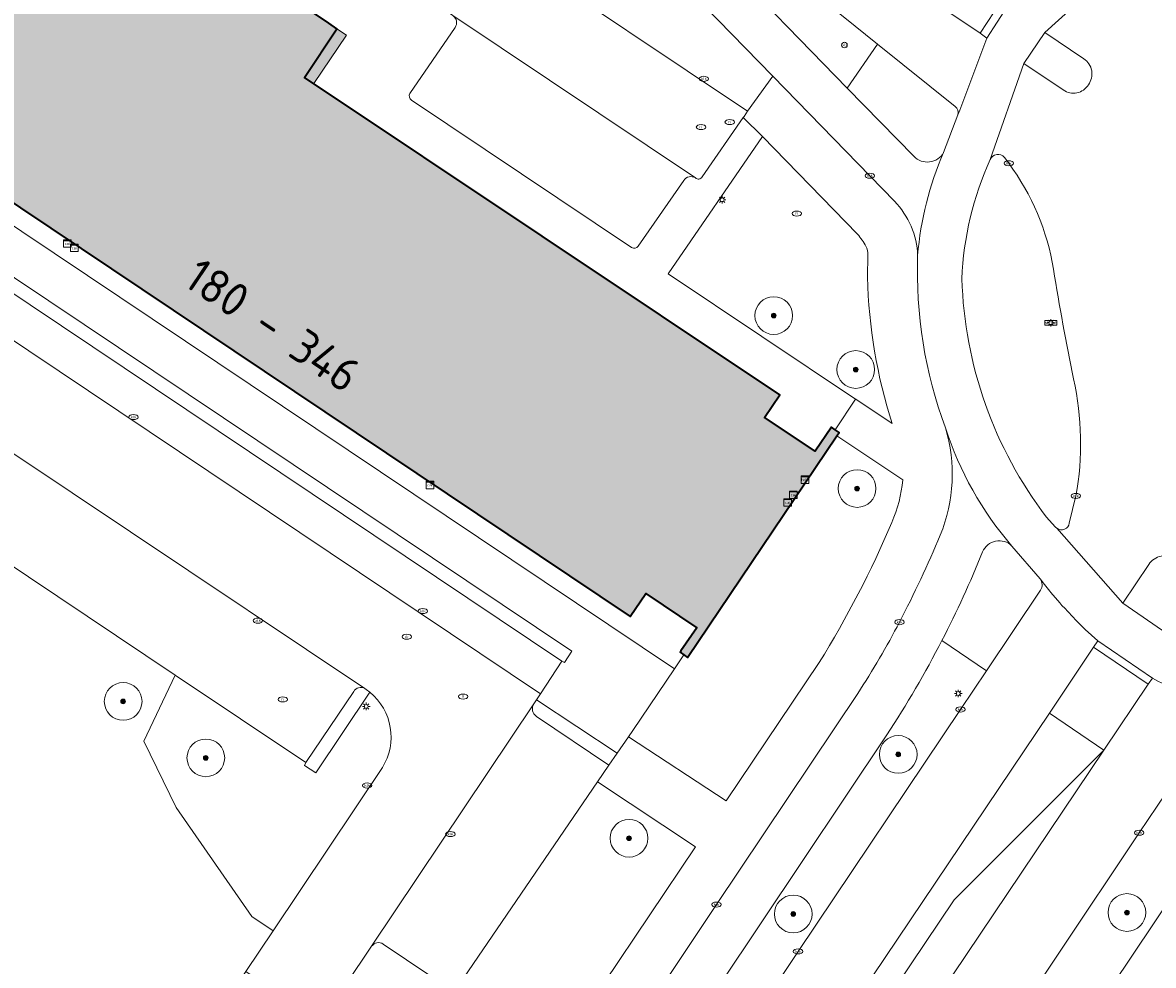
# Model space of a CAD drawing. Header units: metres. Extents: x 125349 to 128236, y 501602 to 503797.
# Tile 301 of 656: x 126402 to 126462, y 502188 to 502238. Entities that reach past the tile are written whole.
import ezdxf
from ezdxf.enums import TextEntityAlignment as Align

# ---------------------------------------------------------------- set-up
doc = ezdxf.new("R2010")
doc.units = ezdxf.units.M
doc.layers.get('0').update_dxf_attribs({"linetype": 'CONTINUOUS'})
for name, color, linetype, lineweight in [('B-WE-GR-BEPLANTING_CULTUUR_BODEMBEDEKKER-GV', 90, 'CONTINUOUS', 18), ('B-WE-GR-BEPLANTING_CULTUUR_BOSPLANTSOEN-GV', 90, 'CONTINUOUS', 18), ('B-WE-GR-BEPLANTING_CULTUUR_HEESTERS-GV', 90, 'CONTINUOUS', 18), ('B-WE-GR-BOOM-S-500', 90, 'CONTINUOUS', 18), ('B-WE-GR-GROENVOORZIENING-GV', 80, 'CONTINUOUS', 18), ('B-WE-IE-MEUBILAIR-S', 7, 'CONTINUOUS', 18), ('B-WE-OG-BEBOUWING-GV', 7, 'CONTINUOUS', 35), ('B-WE-OG-BEBOUWING-T18', 10, 'CONTINUOUS', 18), ('B-WE-OG-BEBOUWING_LUIFEL-GV', 7, 'CONTINUOUS', 18), ('B-WE-OG-TERREIN_BEGROEID-GV', 7, 'CONTINUOUS', 18), ('B-WE-VH-GESLOTENVERHARDING_ASFALT-GV', 10, 'CONTINUOUS', 18), ('B-WE-VH-OPENVERHARDING-GV', 90, 'CONTINUOUS', 18), ('B-WE-VH-OPENVERHARDING_BETONELEMENT-GV', 90, 'CONTINUOUS', 18), ('B-WE-VH-OPENVERHARDING_BETONSTRAATSTEEN-GV', 90, 'CONTINUOUS', 18)]:
    doc.layers.add(name, color=color, linetype=linetype, lineweight=lineweight)
doc.layers.add('B-WE-OG-BEBOUWING-V', color=7, linetype='CONTINUOUS', lineweight=18, true_color=0xcc646e)
doc.layers.add('B-WE-OG-BEBOUWING_LUIFEL-V', color=7, linetype='CONTINUOUS', lineweight=18, true_color=0xcc646e)
doc.styles.add('NLCS-ISO', font='NLCS-ISO.ttf')
doc.styles.add('NLCS-ISO-M1000-T18', font='NLCS-ISO.ttf', dxfattribs={"height": 1.8})

# ---------------------------------------------------------------- blocks, each defined once
blk = doc.blocks.new('SIE-MEUBILAIR_BORD_STRAATNAAM-SO')
blk.add_lwpolyline([(-1.62, -0.62), (1.62, -0.62), (1.62, 0.62), (-1.62, 0.62)], close=True)
at = {"style": 'NLCS-ISO'}
blk.add_text('straat', height=0.75, dxfattribs=at).set_placement((0, 0.08), align=Align.MIDDLE_CENTER)
blk = doc.blocks.new('SIE-MEUBILAIR_KAST_CAI-SO')
for points in [[(-1, 1), (1, 1), (1, 0.84), (-1, 0.84)], [(-1, 0.76), (1, 0.76), (1, -1), (-1, -1)]]:
    blk.add_lwpolyline(points, close=True)
at = {"style": 'NLCS-ISO'}
blk.add_text('cai', height=0.75, dxfattribs=at).set_placement((0, 0), align=Align.MIDDLE_CENTER)
blk = doc.blocks.new('SIE-MEUBILAIR_KAST_TELECOM-SO')
for points in [[(-1, 1), (1, 1), (1, 0.84), (-1, 0.84)], [(-1, 0.76), (1, 0.76), (1, -1), (-1, -1)]]:
    blk.add_lwpolyline(points, close=True)
at = {"style": 'NLCS-ISO'}
blk.add_text('tele', height=0.75, dxfattribs=at).set_placement((0, 0), align=Align.MIDDLE_CENTER)
blk = doc.blocks.new('SIE-MEUBILAIR_PAAL_LICHTMAST-SO')
for points in [[(-0.62, 0), (-1, 0)], [(-0.71, 0.71), (-0.44, 0.44)], [(0, 1), (0, 0.62)], [(0.44, 0.44), (0.71, 0.71)], [(1, 0), (0.62, 0)], [(-0.71, -0.71), (-0.44, -0.44)], [(0, -0.62), (0, -1)], [(0.44, -0.44), (0.71, -0.71)]]:
    blk.add_lwpolyline(points)
blk.add_circle((0, 0), 0.5)
blk = doc.blocks.new('SIE-MEUBILAIR_PAAL_VERKEERSBORD-SO')
blk.add_circle((0, 0), 0.75)
at = {"style": 'NLCS-ISO'}
blk.add_text('vb', height=0.75, dxfattribs=at).set_placement((0, 0.07), align=Align.MIDDLE_CENTER)
blk = doc.blocks.new('SIE-MEUBILAIR_PUT_KOLK-SO')
blk.add_ellipse((0, 0), major_axis=(1.25, 0), ratio=0.54)
at = {"style": 'NLCS-ISO'}
blk.add_text('klk', height=0.75, dxfattribs=at).set_placement((0.03, 0), align=Align.MIDDLE_CENTER)
blk = doc.blocks.new('SIE-MEUBILAIR_PUT_RIOOLPUT-SO')
blk.add_ellipse((0, 0), major_axis=(1.25, 0), ratio=0.54)
at = {"style": 'NLCS-ISO'}
blk.add_text('ri', height=0.75, dxfattribs=at).set_placement((-0.04, 0.07), align=Align.MIDDLE_CENTER)
blk = doc.blocks.new('SIE-MEUBILAIR_PUT_DRAINAGEPUT-SO')
blk.add_ellipse((0, 0), major_axis=(1.25, 0), ratio=0.54)
at = {"style": 'NLCS-ISO'}
blk.add_text('dr', height=0.75, dxfattribs=at).set_placement((0.03, 0), align=Align.MIDDLE_CENTER)
blk = doc.blocks.new('SGR-BOOM_01-SO')
at = {"linetype": 'ByBlock', "lineweight": 18}
h = blk.add_hatch(color=0, dxfattribs=at)
h.dxf.hatch_style = 1
edge = h.paths.add_edge_path()
edge.add_arc((0, 0), 0.25, 0, 360)
at = {"color": 0, "linetype": 'ByBlock', "lineweight": 18}
for radius in [2, 0.25]:
    blk.add_circle((0, 0), radius, dxfattribs=at)

msp = doc.modelspace()

# ---------------------------------------------------------------- hatches: boundary and pattern name
at = {"layer": 'B-WE-OG-BEBOUWING-V'}
msp.add_hatch(color=256, dxfattribs=at).paths.add_polyline_path([(126398.434, 502248.269), (126398.363, 502248.317), (126397.429, 502246.927), (126394.463, 502242.516), (126390.336, 502236.379), (126390.483, 502236.285), (126390.757, 502236.109), (126390.798, 502236.171), (126391.62, 502237.404), (126394.734, 502235.316), (126393.907, 502234.088), (126434.346, 502206.978), (126435.171, 502208.2), (126437.885, 502206.38), (126437.037, 502205.159), (126436.988, 502205.089), (126437.194, 502204.943), (126437.392, 502204.803), (126445.31, 502216.56), (126445.433, 502216.743), (126445.215, 502216.889), (126445.022, 502217.019), (126444.162, 502215.741), (126441.476, 502217.542), (126442.283, 502218.738), (126417.075, 502235.582), (126418.797, 502238.164), (126418.372, 502238.454), (126415.232, 502240.595), (126415.907, 502241.611), (126412.826, 502243.711), (126412.11, 502242.632), (126406.297, 502246.529), (126404.637, 502244.045), (126401.865, 502245.903), (126401.03, 502244.664), (126397.904, 502246.76), (126398.774, 502248.038)])
at = {"layer": 'B-WE-OG-BEBOUWING_LUIFEL-V'}
msp.add_hatch(color=256, dxfattribs=at).paths.add_polyline_path([(126418.795, 502238.161), (126417.075, 502235.582), (126417.569, 502235.252), (126419.311, 502237.817)])

# ---------------------------------------------------------------- linework, layer by layer
at = {"layer": 'B-WE-GR-BEPLANTING_CULTUUR_BODEMBEDEKKER-GV', "flags": 128}
msp.add_lwpolyline([(126404.515, 502257.983), (126407.165, 502262.049), (126407.789, 502261.625), (126407.706, 502261.499), (126424.801, 502250), (126429.809, 502246.631), (126429.895, 502246.772), (126430.5, 502246.361), (126427.821, 502242.329), (126440.574, 502233.779), (126441.901, 502235.645), (126429.521, 502248.36), (126427.078, 502250), (126403.494, 502265.835), (126400.188, 502260.905), (126400.718, 502260.548)], close=True, dxfattribs=at)
at = {"layer": 'B-WE-GR-BEPLANTING_CULTUUR_BODEMBEDEKKER-GV'}
for points in [[(126453.432, 502231.22, 0.097731), (126451.932, 502224.898)], [(126454.191, 502231.334, 0.555921), (126453.432, 502231.22)], [(126456.79, 502225.397, 0.119008), (126454.416, 502231.025)], [(126457.858, 502219.58, -0.011373), (126456.79, 502225.397)], [(126451.932, 502224.898, 0.156292), (126456.409, 502212.263)], [(126457.98, 502213.374, 0.098292), (126457.858, 502219.58)], [(126456.962, 502211.658, 0.583571), (126457.628, 502211.937)], [(126456.9, 502211.718, 0.049876), (126456.919, 502211.697)], [(126456.919, 502211.697, 0.024332), (126456.962, 502211.658)]]:
    msp.add_lwpolyline(points, format="xyb", dxfattribs=at)
at = {"layer": 'B-WE-GR-BEPLANTING_CULTUUR_BODEMBEDEKKER-GV', "flags": 128}
for points in [[(126454.416, 502231.025), (126454.191, 502231.334)], [(126457.628, 502211.937), (126457.98, 502213.374)], [(126456.409, 502212.263), (126456.9, 502211.718)]]:
    msp.add_lwpolyline(points, dxfattribs=at)
at = {"layer": 'B-WE-GR-BEPLANTING_CULTUUR_BOSPLANTSOEN-GV', "flags": 128}
for points in [[(126448.795, 502214.226), (126445.31, 502216.56), (126437.392, 502204.803), (126437.194, 502204.943), (126436.693, 502204.201)], [(126434.258, 502200.6), (126439.438, 502197.197), (126444.367, 502204.54)], [(126436.693, 502204.201), (126434.487, 502200.936), (126434.258, 502200.6)]]:
    msp.add_lwpolyline(points, dxfattribs=at)
at = {"layer": 'B-WE-GR-BEPLANTING_CULTUUR_BOSPLANTSOEN-GV'}
for points in [[(126448.22, 502211.969, 0.081953), (126448.795, 502214.226)], [(126444.367, 502204.54, 0.038641), (126448.22, 502211.969)]]:
    msp.add_lwpolyline(points, format="xyb", dxfattribs=at)
at = {"layer": 'B-WE-GR-BEPLANTING_CULTUUR_HEESTERS-GV', "flags": 128}
for points in [[(126437.194, 502204.943), (126436.988, 502205.089), (126437.037, 502205.159), (126437.885, 502206.38), (126435.171, 502208.2), (126434.346, 502206.978), (126393.907, 502234.088), (126394.734, 502235.316), (126391.62, 502237.404), (126390.798, 502236.171), (126390.757, 502236.109), (126390.483, 502236.285), (126389.971, 502235.522), (126436.693, 502204.201)], [(126429.117, 502181.76), (126430.544, 502183.937), (126437.814, 502194.753), (126432.619, 502198.197), (126425.02, 502187.066), (126425.18, 502186.957), (126422.467, 502182.975)]]:
    msp.add_lwpolyline(points, close=True, dxfattribs=at)
for points in [[(126447.95, 502200.691), (126434.624, 502180.755), (126415.464, 502147.949), (126393.456, 502115.263), (126360.377, 502066.195), (126362.783, 502064.57), (126363.826, 502066.148), (126380.158, 502090.545), (126396.08, 502114.188), (126407.456, 502131.249), (126417.577, 502146.526), (126418.203, 502147.588), (126426.492, 502161.868), (126434.263, 502175.289), (126436.4, 502178.944), (126443.244, 502189.206), (126451.857, 502202.045), (126453.235, 502204.095), (126450.874, 502205.702)], [(126417.149, 502199.223), (126410.221, 502203.865), (126408.553, 502200.361), (126410.283, 502196.848), (126414.294, 502191.056), (126415.414, 502190.3)], [(126420.541, 502202.959), (126417.684, 502198.678), (126417.087, 502199.07), (126417.149, 502199.223)], [(126415.414, 502190.3), (126421.206, 502198.958)], [(126378.907, 502072.243), (126381.644, 502070.462), (126440.728, 502158.766), (126465.501, 502195.768), (126462.767, 502197.624), (126461.333, 502195.506), (126452.736, 502182.633), (126443.525, 502168.901), (126434.866, 502156.008), (126425.71, 502142.299), (126414.85, 502126.103), (126403.41, 502108.988), (126387.524, 502085.248), (126379.046, 502072.594), (126379.045, 502072.593)]]:
    msp.add_lwpolyline(points, dxfattribs=at)
at = {"layer": 'B-WE-GR-BEPLANTING_CULTUUR_HEESTERS-GV'}
for points in [[(126450.874, 502205.702, -0.026042), (126447.95, 502200.691)], [(126421.206, 502198.958, 0.37765), (126420.541, 502202.959)]]:
    msp.add_lwpolyline(points, format="xyb", dxfattribs=at)
at = {"layer": 'B-WE-GR-GROENVOORZIENING-GV', "flags": 128}
for points in [[(126429.378, 502202.552), (126433.663, 502199.729), (126434.258, 502200.6), (126434.487, 502200.936), (126436.693, 502204.201), (126389.971, 502235.522), (126388.732, 502233.627), (126431.255, 502205.146), (126430.864, 502204.541), (126430.724, 502204.603), (126429.591, 502202.877)], [(126436.018, 502165.02), (126441.351, 502175.866), (126443.06, 502179.342), (126451.531, 502191.946), (126459.465, 502199.889), (126456.581, 502201.842), (126439.811, 502176.887), (126433.517, 502166.045), (126435.73, 502164.592)]]:
    msp.add_lwpolyline(points, close=True, dxfattribs=at)
for points in [[(126446.398, 502227.256), (126441.357, 502232.44), (126436.366, 502225.149), (126446.287, 502218.516)], [(126446.927, 502224.974), (126446.94, 502226.154)], [(126446.287, 502218.516), (126446.302, 502218.506)], [(126446.302, 502218.506), (126448.238, 502217.211)]]:
    msp.add_lwpolyline(points, dxfattribs=at)
at = {"layer": 'B-WE-GR-GROENVOORZIENING-GV'}
for points in [[(126446.847, 502226.619, 0.055189), (126446.398, 502227.256)], [(126446.94, 502226.154, 0.174525), (126446.847, 502226.619)], [(126448.238, 502217.211, -0.071478), (126446.927, 502224.974)]]:
    msp.add_lwpolyline(points, format="xyb", dxfattribs=at)
at = {"layer": 'B-WE-OG-BEBOUWING-GV', "flags": 128}
msp.add_lwpolyline([(126393.907, 502234.088), (126434.346, 502206.978), (126435.171, 502208.2), (126437.885, 502206.38), (126437.037, 502205.159), (126436.988, 502205.089), (126437.194, 502204.943), (126437.392, 502204.803), (126445.31, 502216.56), (126445.433, 502216.743), (126445.215, 502216.889), (126445.022, 502217.019), (126444.162, 502215.741), (126441.476, 502217.542), (126442.283, 502218.738), (126417.075, 502235.582), (126418.797, 502238.164), (126418.372, 502238.454), (126415.232, 502240.595)], dxfattribs=at)
at = {"layer": 'B-WE-OG-BEBOUWING_LUIFEL-GV', "flags": 128}
msp.add_lwpolyline([(126418.795, 502238.161), (126417.075, 502235.582), (126417.569, 502235.252), (126419.311, 502237.817)], close=True, dxfattribs=at)
at = {"layer": 'B-WE-OG-TERREIN_BEGROEID-GV', "flags": 128}
msp.add_lwpolyline([(126389.059, 502196.353), (126383.603, 502188.205), (126383.134, 502187.506), (126383.194, 502187.465), (126393.977, 502180.238), (126396.096, 502181.983), (126399.131, 502181.833), (126405.108, 502180.151), (126407.708, 502178.781), (126413.966, 502188.136), (126415.414, 502190.3), (126414.294, 502191.056), (126410.283, 502196.848), (126408.553, 502200.361), (126410.221, 502203.865), (126393.045, 502215.372), (126392.998, 502215.401), (126389.583, 502210.295), (126389.744, 502207.34)], dxfattribs=at)
at = {"layer": 'B-WE-VH-GESLOTENVERHARDING_ASFALT-GV', "flags": 128}
for points in [[(126457.352, 502242.53), (126452.606, 502245.227), (126450.169, 502246.612), (126448.238, 502247.653), (126443.609, 502250), (126441.062, 502251.291), (126434.957, 502255.178), (126431.359, 502257.439), (126421.156, 502264.308), (126408.76, 502272.675), (126405.516, 502267.588), (126417.468, 502259.547), (126430.988, 502250.46), (126431.566, 502250), (126431.965, 502249.682), (126432.135, 502249.547), (126445.638, 502238.807), (126447.453, 502237.35)], [(126397.905, 502269.587), (126401.363, 502267.266), (126403.494, 502265.835), (126427.078, 502250), (126429.521, 502248.36), (126441.901, 502235.645)], [(126449.382, 502231.395), (126445.842, 502235.004), (126431.951, 502249.313), (126432.135, 502249.547), (126431.965, 502249.682), (126431.566, 502250), (126430.988, 502250.46), (126417.468, 502259.547), (126405.516, 502267.588)], [(126457.649, 502242.477), (126457.055, 502241.992), (126456.383, 502241.439), (126456.336, 502241.397), (126456.288, 502241.355), (126456.287, 502241.354), (126455.908, 502241.005), (126455.668, 502240.784), (126455.64, 502240.757), (126454.991, 502240.091), (126454.355, 502239.361), (126453.25, 502237.659), (126451.819, 502233.844), (126451.725, 502233.594), (126450.962, 502231.592)], [(126453.432, 502231.22), (126455.212, 502236.31), (126456.332, 502237.965), (126460.678, 502241.903)], [(126460.678, 502241.903), (126456.332, 502237.965)], [(126452.906, 502237.926), (126449.435, 502240.26)], [(126451.725, 502233.594), (126451.819, 502233.844), (126453.25, 502237.659), (126452.906, 502237.926)], [(126458.397, 502236.567), (126456.332, 502237.965), (126455.212, 502236.31)], [(126456.332, 502237.965), (126458.397, 502236.567)], [(126447.453, 502237.35), (126451.571, 502234.043)], [(126457.305, 502234.916), (126455.212, 502236.31), (126453.432, 502231.22)], [(126455.212, 502236.31), (126457.305, 502234.916)], [(126441.901, 502235.645), (126448.364, 502229.007)], [(126454.191, 502231.334), (126454.416, 502231.025)], [(126457.98, 502213.374), (126457.628, 502211.937)], [(126456.9, 502211.718), (126456.409, 502212.263)], [(126456.962, 502211.658), (126460.462, 502207.687)], [(126468.398, 502203.972), (126463.368, 502205.686), (126460.462, 502207.687), (126456.962, 502211.658)], [(126454.584, 502210.716), (126456.084, 502208.968), (126456.314, 502208.677), (126456.525, 502208.41), (126456.59, 502208.327), (126456.655, 502208.245), (126457.118, 502207.706), (126457.238, 502207.569), (126457.4, 502207.393), (126457.528, 502207.252), (126457.826, 502206.934), (126457.949, 502206.808), (126458.474, 502206.287), (126459.135, 502205.681), (126462.043, 502203.706), (126462.356, 502203.53)], [(126461.846, 502209.736), (126460.462, 502207.687), (126463.368, 502205.686)], [(126460.462, 502207.687), (126461.846, 502209.736)], [(126421.138, 502144.721), (126433.488, 502165.995), (126433.517, 502166.045), (126439.811, 502176.887), (126456.581, 502201.842), (126458.909, 502205.353), (126459.135, 502205.681), (126458.474, 502206.287), (126457.949, 502206.808), (126457.826, 502206.934), (126457.528, 502207.252), (126457.4, 502207.393), (126457.238, 502207.569), (126457.118, 502207.706), (126456.655, 502208.245), (126456.59, 502208.327), (126456.525, 502208.41), (126456.314, 502208.677), (126456.084, 502208.968)], [(126456.108, 502208.371), (126453.235, 502204.095), (126451.857, 502202.045), (126443.244, 502189.206), (126436.4, 502178.944), (126434.263, 502175.289), (126426.492, 502161.868), (126418.203, 502147.588), (126417.577, 502146.526), (126407.456, 502131.249), (126396.08, 502114.188), (126380.158, 502090.545), (126363.826, 502066.148), (126362.783, 502064.57), (126360.263, 502060.76), (126358.691, 502058.382), (126354.437, 502051.953)], [(126466.214, 502202.185), (126465.331, 502202.407), (126464.815, 502202.564), (126464.464, 502202.677), (126464.339, 502202.721), (126463.85, 502202.898), (126463.654, 502202.973), (126463.317, 502203.111), (126462.893, 502203.297), (126462.839, 502203.319), (126462.356, 502203.53), (126462.043, 502203.706), (126461.817, 502203.378), (126459.465, 502199.889), (126442.717, 502174.96), (126436.018, 502165.02), (126435.73, 502164.592), (126414.421, 502132.972), (126406.277, 502120.33), (126384.69, 502088.125)], [(126446.408, 502202.896), (126438.917, 502191.694), (126432.544, 502182.125), (126427.727, 502173.888), (126426.975, 502172.599), (126418.096, 502157.388), (126415.754, 502153.383), (126414.274, 502150.853), (126413.366, 502149.3), (126407.697, 502140.872), (126396.847, 502124.779), (126392.68, 502118.586)], [(126393.456, 502115.263), (126415.464, 502147.949), (126434.624, 502180.755), (126447.95, 502200.691)], [(126351.536, 502039.123), (126355.12, 502036.679), (126362.226, 502047.379), (126366.068, 502053.164), (126367.763, 502055.717), (126369.071, 502057.687), (126370.251, 502059.45), (126378.758, 502072.165), (126379.045, 502072.593), (126379.046, 502072.594), (126387.524, 502085.248), (126403.41, 502108.988), (126414.85, 502126.103), (126425.71, 502142.299), (126434.866, 502156.008), (126443.525, 502168.901), (126452.736, 502182.633), (126461.333, 502195.506), (126462.767, 502197.624)]]:
    msp.add_lwpolyline(points, dxfattribs=at)
at = {"layer": 'B-WE-VH-GESLOTENVERHARDING_ASFALT-GV'}
for points in [[(126458.638, 502235.187, 0.431171), (126458.397, 502236.567)], [(126458.638, 502235.187, -0.43887), (126457.305, 502234.916)], [(126451.571, 502234.043, -0.303137), (126451.725, 502233.594)], [(126450.962, 502231.592, -0.508218), (126449.382, 502231.395)], [(126450.962, 502231.592, 0.081789), (126449.588, 502226.137)], [(126451.932, 502224.898, -0.097731), (126453.432, 502231.22)], [(126453.432, 502231.22, -0.555921), (126454.191, 502231.334)], [(126454.416, 502231.025, -0.119008), (126456.79, 502225.397)], [(126448.364, 502229.007, -0.183234), (126449.588, 502226.137)], [(126449.588, 502226.137, 0.097837), (126451.059, 502216.989)], [(126456.79, 502225.397, 0.011373), (126457.858, 502219.58)], [(126456.409, 502212.263, -0.156292), (126451.932, 502224.898)], [(126457.858, 502219.58, -0.098292), (126457.98, 502213.374)], [(126451.059, 502216.989, -0.173009), (126450.785, 502211.29)], [(126454.584, 502210.716, -0.100618), (126451.059, 502216.989)], [(126457.628, 502211.937, -0.583571), (126456.962, 502211.658)], [(126456.919, 502211.697, -0.049876), (126456.9, 502211.718)], [(126456.962, 502211.658, -0.024332), (126456.919, 502211.697)], [(126450.785, 502211.29, -0.022304), (126448.62, 502206.678)], [(126453.026, 502210.402, -0.534058), (126454.584, 502210.716)], [(126450.874, 502205.702, 0.023375), (126453.026, 502210.402)], [(126463.263, 502210.02, 0.431945), (126461.846, 502209.736)], [(126456.084, 502208.968, -0.301492), (126456.108, 502208.371)], [(126448.62, 502206.678, -0.026385), (126446.408, 502202.896)], [(126447.95, 502200.691, 0.026042), (126450.874, 502205.702)]]:
    msp.add_lwpolyline(points, format="xyb", dxfattribs=at)
at = {"layer": 'B-WE-VH-GESLOTENVERHARDING_ASFALT-GV', "flags": 128}
msp.add_lwpolyline([(126436.018, 502165.02), (126442.717, 502174.96), (126459.465, 502199.889), (126451.531, 502191.946), (126443.06, 502179.342), (126441.351, 502175.866)], close=True, dxfattribs=at)
at = {"layer": 'B-WE-VH-OPENVERHARDING-GV', "flags": 128}
for points in [[(126440.574, 502233.779), (126427.821, 502242.329), (126427.531, 502242.523), (126416.399, 502250), (126404.737, 502257.833), (126404.515, 502257.983), (126400.718, 502260.548), (126398.223, 502256.818), (126402.285, 502254.088), (126408.367, 502250), (126424.946, 502238.858), (126424.952, 502238.854), (126437.801, 502230.245)], [(126398.434, 502248.269), (126398.774, 502248.038), (126397.904, 502246.76), (126401.03, 502244.664), (126401.865, 502245.903), (126404.637, 502244.045), (126406.297, 502246.529), (126412.11, 502242.632), (126412.826, 502243.711), (126415.907, 502241.611), (126415.232, 502240.595), (126418.372, 502238.454), (126418.797, 502238.164), (126417.075, 502235.582), (126442.283, 502218.738), (126441.476, 502217.542), (126444.162, 502215.741), (126445.022, 502217.019), (126445.215, 502216.889), (126446.287, 502218.516), (126436.366, 502225.149), (126441.357, 502232.44), (126440.343, 502233.445)], [(126437.801, 502230.245), (126424.952, 502238.854)], [(126425.065, 502238.232), (126422.668, 502234.729)], [(126451.571, 502234.043), (126447.453, 502237.35), (126445.842, 502235.004)], [(126448.364, 502229.007), (126441.901, 502235.645), (126440.574, 502233.779), (126440.387, 502233.509), (126440.343, 502233.445), (126441.357, 502232.44), (126446.398, 502227.256)], [(126445.842, 502235.004), (126449.382, 502231.395)], [(126422.749, 502234.367), (126434.422, 502226.55)], [(126438.163, 502230.299), (126440.343, 502233.445), (126440.387, 502233.509), (126440.574, 502233.779)], [(126450.962, 502231.592), (126451.725, 502233.594)], [(126440.343, 502233.445), (126438.163, 502230.299)], [(126417.91, 502185.412), (126420.637, 502189.48), (126429.235, 502202.335), (126429.378, 502202.552), (126429.591, 502202.877), (126386.47, 502231.797), (126386.366, 502231.642), (126385.442, 502230.259), (126377.707, 502218.682)], [(126437.185, 502230.11), (126434.77, 502226.618)], [(126446.94, 502226.154), (126446.927, 502224.974)], [(126389.84, 502223.52), (126390.085, 502223.365), (126394.926, 502220.105), (126395.416, 502219.789), (126420.278, 502203.152)], [(126448.238, 502217.211), (126446.302, 502218.506), (126446.287, 502218.516), (126445.215, 502216.889), (126445.433, 502216.743), (126445.31, 502216.56), (126448.795, 502214.226)], [(126456.084, 502208.968), (126454.584, 502210.716)], [(126450.874, 502205.702), (126453.235, 502204.095), (126456.108, 502208.371)], [(126444.367, 502204.54), (126439.438, 502197.197), (126434.258, 502200.6), (126433.663, 502199.729), (126433.223, 502199.082), (126432.619, 502198.197), (126437.814, 502194.753), (126430.544, 502183.937), (126429.117, 502181.76), (126419.511, 502167.108), (126412.059, 502155.742), (126406.66, 502159.345), (126404.919, 502156.987), (126410.452, 502153.326), (126406.475, 502147.379), (126397.127, 502133.401)], [(126417.149, 502199.223), (126417.087, 502199.07), (126417.684, 502198.678), (126420.541, 502202.959)], [(126419.686, 502203), (126417.149, 502199.223)], [(126415.754, 502153.383), (126414.278, 502154.309), (126426.502, 502172.88), (126426.975, 502172.599), (126427.727, 502173.888), (126432.544, 502182.125), (126438.917, 502191.694), (126446.408, 502202.896)], [(126429.235, 502202.335), (126420.637, 502189.48)], [(126433.663, 502199.729), (126429.378, 502202.552), (126429.235, 502202.335)], [(126429.376, 502201.677), (126433.223, 502199.082), (126433.663, 502199.729)], [(126433.223, 502199.082), (126429.376, 502201.677)], [(126468.663, 502200.248), (126465.596, 502195.703), (126465.501, 502195.768), (126440.728, 502158.766), (126381.644, 502070.462)], [(126421.206, 502198.958), (126415.414, 502190.3), (126413.966, 502188.136), (126417.91, 502185.412)], [(126421.256, 502189.6), (126425.02, 502187.066), (126432.619, 502198.197), (126433.223, 502199.082)], [(126420.637, 502189.48), (126417.91, 502185.412)], [(126425.02, 502187.066), (126421.256, 502189.6)]]:
    msp.add_lwpolyline(points, dxfattribs=at)
for points in [[(126447.453, 502237.35), (126445.638, 502238.807), (126432.135, 502249.547), (126431.951, 502249.313), (126445.842, 502235.004)], [(126454.011, 502239.628), (126450.555, 502241.908), (126449.435, 502240.26), (126452.906, 502237.926)], [(126387.613, 502233.508), (126430.724, 502204.603), (126430.864, 502204.541), (126431.255, 502205.146), (126388.732, 502233.627), (126387.877, 502234.2), (126387.487, 502233.606)], [(126387.613, 502233.508), (126386.47, 502231.797), (126429.591, 502202.877), (126430.724, 502204.603)], [(126459.465, 502199.889), (126461.817, 502203.378), (126458.909, 502205.353), (126456.581, 502201.842)], [(126459.135, 502205.681), (126458.909, 502205.353), (126461.817, 502203.378), (126462.043, 502203.706)]]:
    msp.add_lwpolyline(points, close=True, dxfattribs=at)
at = {"layer": 'B-WE-VH-OPENVERHARDING-GV'}
for points in [[(126425.065, 502238.232, 0.419779), (126424.952, 502238.854)], [(126422.668, 502234.729, 0.384508), (126422.749, 502234.367)], [(126451.725, 502233.594, 0.303137), (126451.571, 502234.043)], [(126449.382, 502231.395, 0.508218), (126450.962, 502231.592)], [(126437.801, 502230.245, 0.417098), (126437.185, 502230.11)], [(126438.163, 502230.299, -0.469873), (126437.801, 502230.245)], [(126449.588, 502226.137, 0.183234), (126448.364, 502229.007)], [(126446.398, 502227.256, -0.055189), (126446.847, 502226.619)], [(126434.77, 502226.618, -0.413719), (126434.422, 502226.55)], [(126446.847, 502226.619, -0.174525), (126446.94, 502226.154)], [(126451.059, 502216.989, -0.097837), (126449.588, 502226.137)], [(126446.927, 502224.974, 0.071478), (126448.238, 502217.211)], [(126450.785, 502211.29, 0.173009), (126451.059, 502216.989)], [(126448.795, 502214.226, -0.081953), (126448.22, 502211.969)], [(126448.22, 502211.969, -0.038641), (126444.367, 502204.54)], [(126448.62, 502206.678, 0.022304), (126450.785, 502211.29)], [(126454.584, 502210.716, 0.534058), (126453.026, 502210.402)], [(126453.026, 502210.402, -0.023375), (126450.874, 502205.702)], [(126456.108, 502208.371, 0.301492), (126456.084, 502208.968)], [(126446.408, 502202.896, 0.026385), (126448.62, 502206.678)], [(126420.278, 502203.152, 0.419051), (126419.686, 502203)], [(126420.541, 502202.959, 0.026368), (126420.278, 502203.152)], [(126420.541, 502202.959, -0.37765), (126421.206, 502198.958)], [(126429.235, 502202.335, 0.402491), (126429.376, 502201.677)], [(126420.637, 502189.48, -0.404039), (126421.256, 502189.6)]]:
    msp.add_lwpolyline(points, format="xyb", dxfattribs=at)
at = {"layer": 'B-WE-VH-OPENVERHARDING_BETONELEMENT-GV', "flags": 128}
msp.add_lwpolyline([(126453.25, 502237.659), (126454.355, 502239.361), (126454.011, 502239.628), (126452.906, 502237.926)], close=True, dxfattribs=at)
at = {"layer": 'B-WE-VH-OPENVERHARDING_BETONSTRAATSTEEN-GV', "flags": 128}
for points in [[(126420.278, 502203.152), (126395.416, 502219.789)], [(126395.545, 502219.148), (126393.045, 502215.372), (126410.221, 502203.865), (126417.149, 502199.223)], [(126417.149, 502199.223), (126419.686, 502203)]]:
    msp.add_lwpolyline(points, dxfattribs=at)
at = {"layer": 'B-WE-VH-OPENVERHARDING_BETONSTRAATSTEEN-GV'}
msp.add_lwpolyline([(126419.686, 502203, -0.419051), (126420.278, 502203.152)], format="xyb", dxfattribs=at)

# ---------------------------------------------------------------- block references
at = {"layer": 'B-WE-GR-BOOM-S-500', "xscale": 0.5, "yscale": 0.5, "zscale": 0.5}
for p in [(126441.959, 502222.941), (126446.307, 502220.081), (126446.379, 502213.767), (126407.464, 502202.472), (126448.556, 502199.659), (126411.847, 502199.477), (126434.284, 502195.21), (126442.99, 502191.193), (126460.684, 502191.272)]:
    msp.add_blockref('SGR-BOOM_01-SO', p, dxfattribs=at)
at = {"layer": 'B-WE-IE-MEUBILAIR-S', "xscale": 0.2, "yscale": 0.2, "zscale": 0.2}
for name, p in [('SIE-MEUBILAIR_PAAL_VERKEERSBORD-SO', (126445.706, 502237.295)), ('SIE-MEUBILAIR_PUT_KOLK-SO', (126438.249, 502235.503)), ('SIE-MEUBILAIR_PUT_RIOOLPUT-SO', (126438.102, 502232.944)), ('SIE-MEUBILAIR_PUT_RIOOLPUT-SO', (126439.622, 502233.207)), ('SIE-MEUBILAIR_PUT_KOLK-SO', (126454.416, 502231.025)), ('SIE-MEUBILAIR_PUT_KOLK-SO', (126447.052, 502230.362)), ('SIE-MEUBILAIR_PAAL_LICHTMAST-SO', (126439.222, 502229.089)), ('SIE-MEUBILAIR_PUT_RIOOLPUT-SO', (126443.177, 502228.354)), ('SIE-MEUBILAIR_KAST_CAI-SO', (126404.509, 502226.764)), ('SIE-MEUBILAIR_KAST_CAI-SO', (126404.875, 502226.534)), ('SIE-MEUBILAIR_PAAL_LICHTMAST-SO', (126456.651, 502222.56)), ('SIE-MEUBILAIR_BORD_STRAATNAAM-SO', (126456.651, 502222.56)), ('SIE-MEUBILAIR_PUT_KOLK-SO', (126408.011, 502217.559)), ('SIE-MEUBILAIR_KAST_TELECOM-SO', (126443.61, 502214.235)), ('SIE-MEUBILAIR_KAST_CAI-SO', (126423.73, 502213.95)), ('SIE-MEUBILAIR_KAST_CAI-SO', (126442.698, 502213.027)), ('SIE-MEUBILAIR_KAST_CAI-SO', (126442.992, 502213.433)), ('SIE-MEUBILAIR_PUT_KOLK-SO', (126457.974, 502213.375)), ('SIE-MEUBILAIR_PUT_KOLK-SO', (126423.348, 502207.265)), ('SIE-MEUBILAIR_PUT_KOLK-SO', (126414.61, 502206.756)), ('SIE-MEUBILAIR_PUT_KOLK-SO', (126448.62, 502206.678)), ('SIE-MEUBILAIR_PUT_DRAINAGEPUT-SO', (126422.5, 502205.903)), ('SIE-MEUBILAIR_PAAL_LICHTMAST-SO', (126451.743, 502202.89)), ('SIE-MEUBILAIR_PUT_RIOOLPUT-SO', (126415.925, 502202.576)), ('SIE-MEUBILAIR_PAAL_LICHTMAST-SO', (126420.352, 502202.207)), ('SIE-MEUBILAIR_PUT_RIOOLPUT-SO', (126425.49, 502202.729)), ('SIE-MEUBILAIR_PUT_KOLK-SO', (126451.857, 502202.045)), ('SIE-MEUBILAIR_PUT_KOLK-SO', (126420.397, 502198.011)), ('SIE-MEUBILAIR_PUT_KOLK-SO', (126424.813, 502195.435)), ('SIE-MEUBILAIR_PUT_KOLK-SO', (126461.333, 502195.506)), ('SIE-MEUBILAIR_PUT_KOLK-SO', (126438.917, 502191.694)), ('SIE-MEUBILAIR_PUT_KOLK-SO', (126443.244, 502189.206))]:
    msp.add_blockref(name, p, dxfattribs=at)

# ---------------------------------------------------------------- texts
at = {"layer": 'B-WE-OG-BEBOUWING-T18', "style": 'NLCS-ISO-M1000-T18'}
msp.add_text('180 - 346', height=1.8, rotation=326, dxfattribs=at).set_placement((126415.404, 502222.428), align=Align.MIDDLE)

doc.saveas('drawing.dxf')
